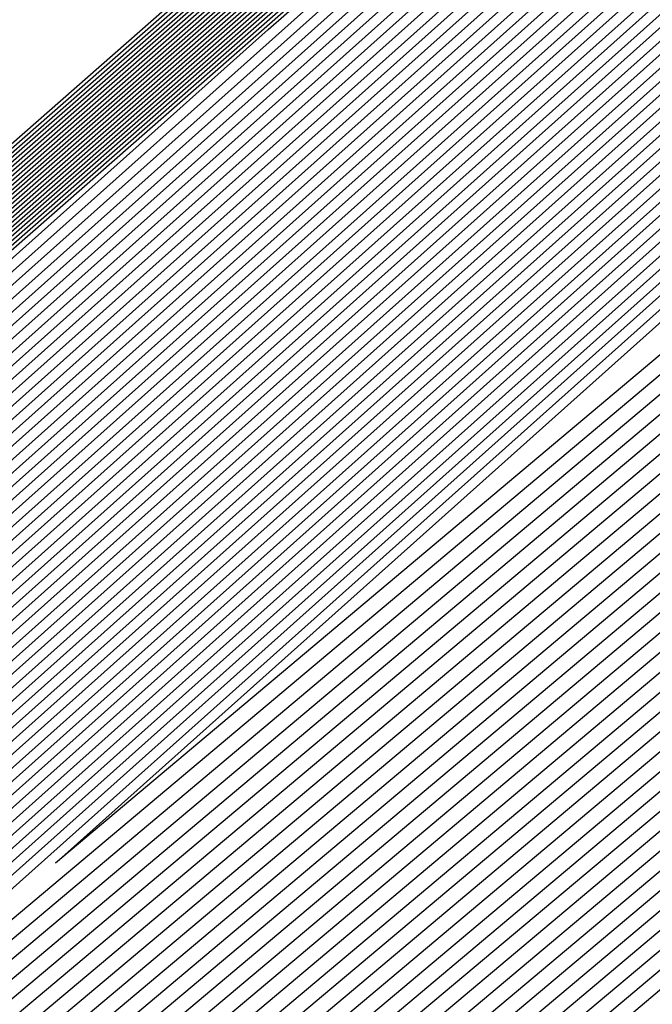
# Model space of a CAD drawing. Extents: x 3249832 to 3255657, y 13789405 to 13793316.
# Tile 724 of 1056: x 3253206.182 to 3253206.317, y 13791255.387 to 13791255.596. Entities that reach past the tile are written whole.
import ezdxf

# ---------------------------------------------------------------- set-up
doc = ezdxf.new("R2010")
doc.units = 0
doc.header["$LTSCALE"] = 100
doc.header["$MEASUREMENT"] = 0
for name, color, linetype in [('GRATIO_03231_CON', 1, 'CONTINUOUS'), ('GRATIO_0323_ICON', 1, 'CONTINUOUS'), ('TARGETS_EAST', 7, 'CONTINUOUS')]:
    doc.layers.add(name, color=color, linetype=linetype)

# ---------------------------------------------------------------- blocks, each defined once
blk = doc.blocks.new('Gratio_032316_contours')
at = {"layer": 'GRATIO_03231_CON', "color": 5, "linetype": 'Continuous', "flags": 128}
for points in [[(3253196.57706, 13791247.03615), (3253203.47105, 13791253.1938), (3253218.75951, 13791266.60126), (3253234.06971, 13791279.98413), (3253242.88772, 13791287.68662), (3253246.13462, 13791290.52731), (3253246.59031, 13791290.94338), (3253246.98083, 13791291.32532), (3253249.81702, 13791293.87697), (3253257.55589, 13791300.7555), (3253271.43068, 13791313.0323), (3253287.77957, 13791327.43574), (3253301.71695, 13791339.60837)], [(3253196.71057, 13791247.15254), (3253203.58621, 13791253.29381), (3253218.83398, 13791266.66558), (3253234.10345, 13791280.01283), (3253242.89801, 13791287.6948), (3253246.13636, 13791290.52784), (3253246.59102, 13791290.94258), (3253246.97413, 13791291.31721), (3253249.75622, 13791293.82018), (3253257.34746, 13791300.56749), (3253270.95757, 13791312.61009), (3253286.99457, 13791326.73875), (3253300.66608, 13791338.67918)], [(3253196.84408, 13791247.26894), (3253203.70137, 13791253.39382), (3253218.90845, 13791266.7299), (3253234.13718, 13791280.04153), (3253242.9083, 13791287.70297), (3253246.13809, 13791290.52836), (3253246.59174, 13791290.94178), (3253246.96742, 13791291.30911), (3253249.69542, 13791293.76339), (3253257.13903, 13791300.37948), (3253270.48445, 13791312.18788), (3253286.20957, 13791326.04177), (3253299.6152, 13791337.74998)], [(3253197.11109, 13791247.50174), (3253203.93169, 13791253.59384), (3253219.0574, 13791266.85855), (3253234.20465, 13791280.09892), (3253242.92888, 13791287.71932), (3253246.14156, 13791290.52941), (3253246.59316, 13791290.94019), (3253246.95401, 13791291.2929), (3253249.57383, 13791293.64981), (3253256.72217, 13791300.00346), (3253269.53822, 13791311.34346), (3253284.63958, 13791324.64781), (3253297.51345, 13791335.89159)], [(3253197.2446, 13791247.61813), (3253204.04685, 13791253.69384), (3253219.13187, 13791266.92287), (3253234.23839, 13791280.12762), (3253242.93918, 13791287.72749), (3253246.1433, 13791290.52994), (3253246.59388, 13791290.9394), (3253246.9473, 13791291.28479), (3253249.51303, 13791293.59302), (3253256.51374, 13791299.81545), (3253269.06511, 13791310.92125), (3253283.85458, 13791323.95083), (3253296.46257, 13791334.9624)], [(3253197.37811, 13791247.73453), (3253204.16201, 13791253.79385), (3253219.20635, 13791266.98719), (3253234.27212, 13791280.15631), (3253242.94947, 13791287.73567), (3253246.14503, 13791290.53046), (3253246.59459, 13791290.9386), (3253246.9406, 13791291.27669), (3253249.45223, 13791293.53623), (3253256.30531, 13791299.62744), (3253268.59199, 13791310.49904), (3253283.06958, 13791323.25385), (3253295.41169, 13791334.0332)], [(3253197.51162, 13791247.85093), (3253204.27717, 13791253.89386), (3253219.28082, 13791267.05151), (3253234.30586, 13791280.18501), (3253242.95976, 13791287.74384), (3253246.14676, 13791290.53099), (3253246.5953, 13791290.9378), (3253246.93389, 13791291.26859), (3253249.39143, 13791293.47944), (3253256.09688, 13791299.43942), (3253268.11888, 13791310.07683), (3253282.28459, 13791322.55687), (3253294.36082, 13791333.10401)], [(3253197.77863, 13791248.08372), (3253204.50749, 13791254.09388), (3253219.42977, 13791267.18016), (3253234.37333, 13791280.2424), (3253242.98034, 13791287.76019), (3253246.15023, 13791290.53204), (3253246.59673, 13791290.93621), (3253246.92048, 13791291.25238), (3253249.26983, 13791293.36586), (3253255.68002, 13791299.0634), (3253267.17265, 13791309.2324), (3253280.71459, 13791321.16291), (3253292.25906, 13791331.24562), (3253298.86322, 13791336.86351)], [(3253197.91214, 13791248.20012), (3253204.62265, 13791254.19388), (3253219.50424, 13791267.24448), (3253234.40706, 13791280.2711), (3253242.99064, 13791287.76837), (3253246.15197, 13791290.53257), (3253246.59744, 13791290.93542), (3253246.91378, 13791291.24427), (3253249.20903, 13791293.30907), (3253255.47159, 13791298.87539), (3253266.69953, 13791308.81019), (3253279.9296, 13791320.46593), (3253291.20819, 13791330.31643), (3253297.66843, 13791335.81202)], [(3253198.04565, 13791248.31651), (3253204.73781, 13791254.29389), (3253219.57872, 13791267.3088), (3253234.4408, 13791280.2998), (3253243.00093, 13791287.77654), (3253246.1537, 13791290.53309), (3253246.59816, 13791290.93462), (3253246.90707, 13791291.23617), (3253249.14823, 13791293.25228), (3253255.26316, 13791298.68738), (3253266.22642, 13791308.38798), (3253279.1446, 13791319.76895), (3253290.15731, 13791329.38723), (3253296.47364, 13791334.76054)], [(3253198.17916, 13791248.43291), (3253204.85297, 13791254.3939), (3253219.65319, 13791267.37312), (3253234.47453, 13791280.32849), (3253243.01122, 13791287.78471), (3253246.15544, 13791290.53362), (3253246.59887, 13791290.93382), (3253246.90036, 13791291.22806), (3253249.08743, 13791293.19549), (3253255.05473, 13791298.49937), (3253265.7533, 13791307.96577), (3253278.3596, 13791319.07197), (3253289.10643, 13791328.45804), (3253295.27885, 13791333.70905)], [(3253198.44617, 13791248.6657), (3253205.08329, 13791254.59392), (3253219.80214, 13791267.50177), (3253234.542, 13791280.38589), (3253243.0318, 13791287.80106), (3253246.15891, 13791290.53467), (3253246.6003, 13791290.93223), (3253246.88695, 13791291.21186), (3253248.96583, 13791293.08191), (3253254.63787, 13791298.12335), (3253264.80707, 13791307.12135), (3253276.7896, 13791317.678), (3253287.00468, 13791326.59965), (3253292.88927, 13791331.60608), (3253295.95133, 13791334.07094)], [(3253198.57968, 13791248.7821), (3253205.19845, 13791254.69392), (3253219.87661, 13791267.56609), (3253234.57574, 13791280.41459), (3253243.04209, 13791287.80924), (3253246.16064, 13791290.53519), (3253246.60101, 13791290.93144), (3253246.88025, 13791291.20375), (3253248.90503, 13791293.02512), (3253254.42944, 13791297.93534), (3253264.33396, 13791306.69914), (3253276.00461, 13791316.98102), (3253285.9538, 13791325.67045), (3253291.69448, 13791330.55459), (3253294.7416, 13791333.01142)], [(3253198.71319, 13791248.8985), (3253205.31361, 13791254.79393), (3253219.95108, 13791267.63041), (3253234.60947, 13791280.44328), (3253243.05239, 13791287.81741), (3253246.16237, 13791290.53572), (3253246.60172, 13791290.93064), (3253246.87354, 13791291.19565), (3253248.84423, 13791292.96834), (3253254.22101, 13791297.74733), (3253263.86084, 13791306.27693), (3253275.21961, 13791316.28404), (3253284.90293, 13791324.74126), (3253290.49969, 13791329.50311), (3253293.53187, 13791331.9519)], [(3253198.8467, 13791249.0149), (3253205.42877, 13791254.89394), (3253220.02556, 13791267.69473), (3253234.64321, 13791280.47198), (3253243.06268, 13791287.82558), (3253246.16411, 13791290.53624), (3253246.60244, 13791290.92984), (3253246.86684, 13791291.18754), (3253248.78343, 13791292.91155), (3253254.01258, 13791297.55932), (3253263.38773, 13791305.85472), (3253274.43461, 13791315.58706), (3253283.85205, 13791323.81207), (3253289.3049, 13791328.45162), (3253292.32214, 13791330.89237), (3253295.39879, 13791333.38715)], [(3253199.11371, 13791249.24769), (3253205.65909, 13791255.09396), (3253220.17451, 13791267.82338), (3253234.71068, 13791280.52937), (3253243.08326, 13791287.84193), (3253246.16758, 13791290.53729), (3253246.60386, 13791290.92825), (3253246.85342, 13791291.17133), (3253248.66183, 13791292.79797), (3253253.59572, 13791297.1833), (3253262.4415, 13791305.01029), (3253272.86462, 13791314.1931), (3253281.7503, 13791321.95368), (3253286.91532, 13791326.34865), (3253289.90268, 13791328.77333), (3253293.18693, 13791331.45768)], [(3253199.24722, 13791249.36409), (3253205.77425, 13791255.19397), (3253220.24898, 13791267.8877), (3253234.74441, 13791280.55807), (3253243.09355, 13791287.85011), (3253246.16931, 13791290.53782), (3253246.60458, 13791290.92746), (3253246.84672, 13791291.16323), (3253248.60103, 13791292.74118), (3253253.38729, 13791296.99529), (3253261.96839, 13791304.58808), (3253272.07962, 13791313.49612), (3253280.69942, 13791321.02448), (3253285.72053, 13791325.29717), (3253288.69295, 13791327.71381), (3253292.081, 13791330.49295), (3253297.61917, 13791335.1971)], [(3253199.38073, 13791249.48048), (3253205.88941, 13791255.29397), (3253220.32345, 13791267.95202), (3253234.77815, 13791280.58677), (3253243.10385, 13791287.85828), (3253246.17105, 13791290.53834), (3253246.60529, 13791290.92666), (3253246.84001, 13791291.15513), (3253248.54023, 13791292.68439), (3253253.17886, 13791296.80728), (3253261.49527, 13791304.16587), (3253271.29462, 13791312.79914), (3253279.64854, 13791320.09529), (3253284.52574, 13791324.24568), (3253287.48322, 13791326.65429), (3253290.97507, 13791329.52822), (3253296.71525, 13791334.41022)], [(3253199.51424, 13791249.59688), (3253206.00457, 13791255.39398), (3253220.39793, 13791268.01634), (3253234.81188, 13791280.61546), (3253243.11414, 13791287.86646), (3253246.17278, 13791290.53887), (3253246.606, 13791290.92586), (3253246.83331, 13791291.14702), (3253248.47943, 13791292.6276), (3253252.97044, 13791296.61927), (3253261.02215, 13791303.74366), (3253270.50962, 13791312.10216), (3253278.59767, 13791319.16609), (3253283.33095, 13791323.1942), (3253286.27349, 13791325.59476), (3253289.86914, 13791328.56348), (3253295.81132, 13791333.62334)], [(3253199.78125, 13791249.82967), (3253206.23489, 13791255.594), (3253220.54687, 13791268.14499), (3253234.87935, 13791280.67286), (3253243.13472, 13791287.8828), (3253246.17625, 13791290.53992), (3253246.60743, 13791290.92427), (3253246.8199, 13791291.13081), (3253248.35784, 13791292.51402), (3253252.55358, 13791296.24325), (3253260.07593, 13791302.89924), (3253268.93963, 13791310.70819), (3253276.49591, 13791317.3077), (3253280.94137, 13791321.09123), (3253283.85403, 13791323.47572), (3253287.65728, 13791326.63402), (3253294.00347, 13791332.04958)], [(3253199.91476, 13791249.94607), (3253206.35005, 13791255.69401), (3253220.62135, 13791268.20931), (3253234.91309, 13791280.70156), (3253243.14501, 13791287.89098), (3253246.17798, 13791290.54045), (3253246.60814, 13791290.92348), (3253246.81319, 13791291.12271), (3253248.29704, 13791292.45723), (3253252.34515, 13791296.05524), (3253259.60281, 13791302.47703), (3253268.15463, 13791310.01121), (3253275.44504, 13791316.37851), (3253279.74658, 13791320.03974), (3253282.6443, 13791322.4162), (3253286.55135, 13791325.66929), (3253293.09954, 13791331.2627), (3253300.79521, 13791337.86923)], [(3253200.04827, 13791250.06247), (3253206.46521, 13791255.79401), (3253220.69582, 13791268.27363), (3253234.94682, 13791280.73025), (3253243.15531, 13791287.89915), (3253246.17972, 13791290.54097), (3253246.60886, 13791290.92268), (3253246.80649, 13791291.1146), (3253248.23624, 13791292.40044), (3253252.13672, 13791295.86723), (3253259.1297, 13791302.05482), (3253267.36963, 13791309.31423), (3253274.39416, 13791315.44932), (3253278.55179, 13791318.98826), (3253281.43456, 13791321.35667), (3253285.44542, 13791324.70455), (3253292.19561, 13791330.47582), (3253300.12972, 13791337.29016)], [(3253200.18178, 13791250.17887), (3253206.58037, 13791255.89402), (3253220.77029, 13791268.33795), (3253234.98056, 13791280.75895), (3253243.1656, 13791287.90733), (3253246.18145, 13791290.5415), (3253246.60957, 13791290.92188), (3253246.79978, 13791291.1065), (3253248.17544, 13791292.34365), (3253251.92829, 13791295.67922), (3253258.65658, 13791301.63261), (3253266.58464, 13791308.61725), (3253273.34328, 13791314.52012), (3253277.357, 13791317.93677), (3253280.22483, 13791320.29715), (3253284.33949, 13791323.73982), (3253291.29169, 13791329.68894), (3253299.46423, 13791336.71108)], [(3253200.44879, 13791250.41166), (3253206.81069, 13791256.09404), (3253220.91924, 13791268.4666), (3253235.04803, 13791280.81634), (3253243.18618, 13791287.92368), (3253246.18492, 13791290.54255), (3253246.611, 13791290.92029), (3253246.78637, 13791291.09029), (3253248.05384, 13791292.23007), (3253251.51143, 13791295.3032), (3253257.71035, 13791300.78818), (3253265.01464, 13791307.22329), (3253271.24153, 13791312.66173), (3253274.96742, 13791315.8338), (3253277.80537, 13791318.17811), (3253282.12763, 13791321.81036), (3253289.48383, 13791328.11518), (3253298.13324, 13791335.55292)], [(3253200.5823, 13791250.52806), (3253206.92586, 13791256.19405), (3253220.99372, 13791268.53092), (3253235.08176, 13791280.84504), (3253243.19647, 13791287.93185), (3253246.18666, 13791290.54307), (3253246.61171, 13791290.9195), (3253246.77966, 13791291.08219), (3253247.99304, 13791292.17328), (3253251.303, 13791295.11519), (3253257.23724, 13791300.36597), (3253264.22964, 13791306.52631), (3253270.19065, 13791311.73254), (3253273.77263, 13791314.78231), (3253276.59564, 13791317.11859), (3253281.0217, 13791320.84562), (3253288.57991, 13791327.3283), (3253297.46775, 13791334.97385)], [(3253200.71581, 13791250.64445), (3253207.04102, 13791256.29406), (3253221.06819, 13791268.59524), (3253235.1155, 13791280.87374), (3253243.20676, 13791287.94002), (3253246.18839, 13791290.5436), (3253246.61242, 13791290.9187), (3253246.77296, 13791291.07408), (3253247.93224, 13791292.11649), (3253251.09457, 13791294.92718), (3253256.76412, 13791299.94376), (3253263.44465, 13791305.82933), (3253269.13978, 13791310.80334), (3253272.57784, 13791313.73083), (3253275.38591, 13791316.05906), (3253279.91577, 13791319.88089), (3253287.67598, 13791326.54142), (3253296.80226, 13791334.39477)], [(3253200.84932, 13791250.76085), (3253207.15618, 13791256.39406), (3253221.14266, 13791268.65956), (3253235.14923, 13791280.90243), (3253243.21706, 13791287.9482), (3253246.19012, 13791290.54412), (3253246.61314, 13791290.9179), (3253246.76625, 13791291.06598), (3253247.87144, 13791292.0597), (3253250.88614, 13791294.73917), (3253256.29101, 13791299.52155), (3253262.65965, 13791305.13235), (3253268.0889, 13791309.87415), (3253271.38305, 13791312.67934), (3253274.17618, 13791314.99954), (3253278.80984, 13791318.91616), (3253286.77206, 13791325.75454), (3253296.13677, 13791333.81569)], [(3253201.11633, 13791250.99365), (3253207.3865, 13791256.59408), (3253221.29161, 13791268.78821), (3253235.2167, 13791280.95983), (3253243.23764, 13791287.96455), (3253246.19359, 13791290.54517), (3253246.61456, 13791290.91631), (3253246.75284, 13791291.04977), (3253247.74984, 13791291.94612), (3253250.46928, 13791294.36315), (3253255.34478, 13791298.67713), (3253261.08965, 13791303.73839), (3253265.98715, 13791308.01576), (3253268.99347, 13791310.57637), (3253271.75672, 13791312.8805), (3253276.59798, 13791316.9867), (3253284.9642, 13791324.18078), (3253294.80578, 13791332.65754)], [(3253201.24984, 13791251.11004), (3253207.50166, 13791256.69409), (3253221.36608, 13791268.85253), (3253235.25044, 13791280.98852), (3253243.24793, 13791287.97272), (3253246.19533, 13791290.5457), (3253246.61528, 13791290.91552), (3253246.74613, 13791291.04167), (3253247.68904, 13791291.88933), (3253250.26085, 13791294.17514), (3253254.87166, 13791298.25492), (3253260.30466, 13791303.04141), (3253264.93627, 13791307.08657), (3253267.79868, 13791309.52489), (3253270.54699, 13791311.82097), (3253275.49205, 13791316.02196), (3253284.06028, 13791323.3939), (3253294.14029, 13791332.07846)], [(3253201.38335, 13791251.22644), (3253207.61682, 13791256.7941), (3253221.44056, 13791268.91685), (3253235.28417, 13791281.01722), (3253243.25822, 13791287.9809), (3253246.19706, 13791290.54622), (3253246.61599, 13791290.91472), (3253246.73943, 13791291.03356), (3253247.62824, 13791291.83254), (3253250.05242, 13791293.98713), (3253254.39855, 13791297.83271), (3253259.51966, 13791302.34443), (3253263.88539, 13791306.15737), (3253266.60389, 13791308.4734), (3253269.33726, 13791310.76145), (3253274.38613, 13791315.05723), (3253283.15635, 13791322.60702), (3253293.4748, 13791331.49938)], [(3253201.51686, 13791251.34284), (3253207.73198, 13791256.8941), (3253221.51503, 13791268.98117), (3253235.31791, 13791281.04592), (3253243.26852, 13791287.98907), (3253246.1988, 13791290.54675), (3253246.6167, 13791290.91393), (3253246.73272, 13791291.02546), (3253247.56744, 13791291.77576), (3253249.84399, 13791293.79912), (3253253.92543, 13791297.41049), (3253258.73466, 13791301.64744), (3253262.83452, 13791305.22818), (3253265.4091, 13791307.42192), (3253268.12753, 13791309.70193), (3253273.2802, 13791314.0925), (3253282.25242, 13791321.82014), (3253292.80931, 13791330.9203), (3253301.81088, 13791338.63068)], [(3253201.78387, 13791251.57563), (3253207.9623, 13791257.09412), (3253221.66398, 13791269.10982), (3253235.38538, 13791281.10331), (3253243.2891, 13791288.00542), (3253246.20227, 13791290.5478), (3253246.61813, 13791290.91233), (3253246.71931, 13791291.00925), (3253247.44584, 13791291.66218), (3253249.42713, 13791293.4231), (3253252.9792, 13791296.56607), (3253257.16467, 13791300.25348), (3253260.73276, 13791303.36979), (3253263.01952, 13791305.31895), (3253265.70807, 13791307.58288), (3253271.06834, 13791312.16303), (3253280.44457, 13791320.24638), (3253291.47832, 13791329.76215), (3253300.88547, 13791337.82513)], [(3253201.91738, 13791251.69203), (3253208.07746, 13791257.19413), (3253221.73845, 13791269.17414), (3253235.41911, 13791281.13201), (3253243.29939, 13791288.01359), (3253246.204, 13791290.54832), (3253246.61884, 13791290.91154), (3253246.71261, 13791291.00114), (3253247.38504, 13791291.60539), (3253249.2187, 13791293.23509), (3253252.50609, 13791296.14386), (3253256.37967, 13791299.5565), (3253259.68189, 13791302.44059), (3253261.82473, 13791304.26746), (3253264.49834, 13791306.52336), (3253269.96241, 13791311.1983), (3253279.54064, 13791319.4595), (3253290.81283, 13791329.18307), (3253300.42277, 13791337.42236)], [(3253298.09121, 13791334.83452), (3253285.30424, 13791323.57548), (3253270.21493, 13791310.37629), (3253257.35856, 13791299.19), (3253250.14077, 13791292.97675), (3253247.44864, 13791290.72505), (3253247.03961, 13791290.4305), (3253246.62406, 13791290.06771), (3253243.72406, 13791287.52727), (3253235.81466, 13791280.67874), (3253222.0426, 13791268.82547), (3253208.24167, 13791257.00585), (3253201.91738, 13791251.69203)], [(3253202.05089, 13791251.80842), (3253208.19262, 13791257.29414), (3253221.81293, 13791269.23846), (3253235.45285, 13791281.16071), (3253243.30968, 13791288.02177), (3253246.20573, 13791290.54885), (3253246.61956, 13791290.91074), (3253246.7059, 13791290.99304), (3253247.32424, 13791291.5486), (3253249.01027, 13791293.04708), (3253252.03297, 13791295.72165), (3253255.59467, 13791298.85952), (3253258.63101, 13791301.5114), (3253260.62994, 13791303.21597), (3253263.28861, 13791305.46384), (3253268.85648, 13791310.23357), (3253278.63672, 13791318.67262), (3253290.14734, 13791328.60399), (3253299.96006, 13791337.01958)], [(3253297.83869, 13791334.61668), (3253285.11475, 13791323.41314), (3253270.09981, 13791310.27902), (3253257.30679, 13791299.14788), (3253250.12455, 13791292.96527), (3253247.44567, 13791290.72468), (3253247.03867, 13791290.43158), (3253246.62439, 13791290.06982), (3253243.73305, 13791287.53693), (3253235.8472, 13791280.70879), (3253222.11616, 13791268.89083), (3253208.35634, 13791257.10642), (3253202.05089, 13791251.80842)], [(3253222.18973, 13791268.9562), (3253208.47101, 13791257.20698), (3253202.18439, 13791251.92482), (3253202.18439, 13791251.92482), (3253208.30778, 13791257.39414), (3253221.8874, 13791269.30278)], [(3253222.33685, 13791269.08692), (3253208.70035, 13791257.40813), (3253202.45141, 13791252.15761), (3253202.45141, 13791252.15761), (3253208.5381, 13791257.59416), (3253222.03635, 13791269.43142)], [(3253222.41042, 13791269.15229), (3253208.81502, 13791257.50869), (3253202.58492, 13791252.27401), (3253202.58492, 13791252.27401), (3253208.65326, 13791257.69417), (3253222.11082, 13791269.49575)], [(3253222.48398, 13791269.21765), (3253208.92969, 13791257.60926), (3253202.71843, 13791252.39041), (3253202.71843, 13791252.39041), (3253208.76842, 13791257.79418), (3253222.18529, 13791269.56007)], [(3253222.55754, 13791269.28301), (3253209.04436, 13791257.70983), (3253202.85194, 13791252.50681), (3253202.85193, 13791252.50681), (3253208.88358, 13791257.89419), (3253222.25977, 13791269.62439)], [(3253222.70467, 13791269.41374), (3253209.2737, 13791257.91097), (3253203.11895, 13791252.7396), (3253203.11895, 13791252.7396), (3253209.1139, 13791258.0942), (3253222.40871, 13791269.75304)], [(3253222.77823, 13791269.4791), (3253209.38837, 13791258.01154), (3253203.25246, 13791252.856), (3253203.25246, 13791252.856), (3253209.22906, 13791258.19421), (3253222.48319, 13791269.81736)], [(3253222.8518, 13791269.54447), (3253209.50304, 13791258.11211), (3253203.38597, 13791252.97239), (3253203.38597, 13791252.97239), (3253209.34422, 13791258.29422), (3253222.55766, 13791269.88168)], [(3253222.92536, 13791269.60983), (3253209.61771, 13791258.21268), (3253203.51947, 13791253.08879), (3253203.51947, 13791253.08879), (3253209.45938, 13791258.39423), (3253222.63214, 13791269.946)], [(3253294.55593, 13791331.78482), (3253282.65133, 13791321.30274), (3253268.6032, 13791309.01445), (3253256.6338, 13791298.60027), (3253249.91373, 13791292.81609), (3253247.40711, 13791290.71997), (3253247.02638, 13791290.44557), (3253246.62867, 13791290.09727), (3253243.8498, 13791287.66252), (3253236.27025, 13791281.09954), (3253223.07249, 13791269.74056), (3253209.84706, 13791258.41382), (3253203.78649, 13791253.32159), (3253203.78649, 13791253.32159), (3253209.68971, 13791258.59423), (3253222.78114, 13791270.07458), (3253235.89161, 13791281.53353), (3253243.79641, 13791288.43297), (3253249.04881, 13791292.99861), (3253256.14655, 13791299.14707), (3253268.13516, 13791309.52901), (3253282.25127, 13791321.73092), (3253294.2793, 13791332.07331)], [(3253294.30341, 13791331.56698), (3253282.46184, 13791321.1404), (3253268.48808, 13791308.91717), (3253256.58203, 13791298.55815), (3253249.89752, 13791292.80461), (3253247.40414, 13791290.71961), (3253247.02543, 13791290.44664), (3253246.629, 13791290.09938), (3253243.85878, 13791287.67218), (3253236.30279, 13791281.1296), (3253223.14605, 13791269.80592), (3253209.96173, 13791258.51439), (3253203.92, 13791253.43798), (3253203.92, 13791253.43798), (3253209.80487, 13791258.69424), (3253222.85565, 13791270.13885), (3253235.92547, 13791281.56208), (3253243.80512, 13791288.43921), (3253249.03601, 13791292.98573), (3253256.09723, 13791299.1022), (3253268.02248, 13791309.42905), (3253282.06389, 13791321.56632), (3253294.02824, 13791331.85395)], [(3253294.05089, 13791331.34915), (3253282.27235, 13791320.97806), (3253268.37296, 13791308.8199), (3253256.53026, 13791298.51602), (3253249.8813, 13791292.79314), (3253247.40117, 13791290.71925), (3253247.02448, 13791290.44772), (3253246.62933, 13791290.10149), (3253243.86776, 13791287.68184), (3253236.33533, 13791281.15966), (3253223.21961, 13791269.87129), (3253210.0764, 13791258.61496), (3253204.05351, 13791253.55438), (3253204.05351, 13791253.55438), (3253209.92004, 13791258.79424), (3253222.93017, 13791270.20313), (3253235.95934, 13791281.59062), (3253243.81382, 13791288.44544), (3253249.02321, 13791292.97286), (3253256.04791, 13791299.05733), (3253267.90979, 13791309.32909), (3253281.87651, 13791321.40172), (3253293.77719, 13791331.63458)], [(3253293.79837, 13791331.13131), (3253282.08285, 13791320.81572), (3253268.25784, 13791308.72262), (3253256.47849, 13791298.4739), (3253249.86508, 13791292.78166), (3253247.39821, 13791290.71889), (3253247.02354, 13791290.4488), (3253246.62966, 13791290.1036), (3253243.87675, 13791287.6915), (3253236.36787, 13791281.18972), (3253223.29318, 13791269.93665), (3253210.19107, 13791258.71553), (3253204.18702, 13791253.67078), (3253204.18701, 13791253.67078), (3253210.0352, 13791258.89424), (3253223.00468, 13791270.26741), (3253235.9932, 13791281.61917), (3253243.82253, 13791288.45167), (3253249.01041, 13791292.95999), (3253255.9986, 13791299.01245), (3253267.79711, 13791309.22914), (3253281.68913, 13791321.23712), (3253293.52613, 13791331.41522)], [(3253281.70387, 13791320.49104), (3253268.02759, 13791308.52807), (3253256.37495, 13791298.38965), (3253249.83265, 13791292.75871), (3253247.39227, 13791290.71816), (3253247.02165, 13791290.45095), (3253246.63032, 13791290.10782), (3253243.89471, 13791287.71083), (3253236.43295, 13791281.24983), (3253223.4403, 13791270.06738), (3253210.42041, 13791258.91666), (3253204.45403, 13791253.90357), (3253204.45403, 13791253.90357), (3253210.2655, 13791259.09429), (3253223.15342, 13791270.39627), (3253236.05998, 13791281.67732), (3253243.49467, 13791288.16911), (3253246.23629, 13791290.55891), (3253246.63094, 13791290.89792), (3253246.97688, 13791291.19282), (3253249.38096, 13791293.27243), (3253255.90221, 13791298.92109), (3253267.57241, 13791309.02875), (3253281.31446, 13791320.90786)], [(3253281.51437, 13791320.3287), (3253267.91246, 13791308.4308), (3253256.32319, 13791298.34753), (3253249.81643, 13791292.74723), (3253247.38931, 13791290.7178), (3253247.0207, 13791290.45203), (3253246.63065, 13791290.10993), (3253243.90369, 13791287.72049), (3253236.4655, 13791281.27989), (3253223.51387, 13791270.13274), (3253210.53508, 13791259.01723), (3253204.58754, 13791254.01997), (3253204.58754, 13791254.01997), (3253210.38066, 13791259.1943), (3253223.22789, 13791270.4606), (3253236.0937, 13791281.70603), (3253243.50493, 13791288.17732), (3253246.23793, 13791290.55953), (3253246.63143, 13791290.89735), (3253246.97568, 13791291.19044), (3253249.36691, 13791293.25849), (3253255.85289, 13791298.87622), (3253267.45972, 13791308.92879), (3253281.12708, 13791320.74326)], [(3253281.32488, 13791320.16636), (3253267.79734, 13791308.33352), (3253256.27142, 13791298.30541), (3253249.80022, 13791292.73576), (3253247.38634, 13791290.71744), (3253247.01976, 13791290.4531), (3253246.63098, 13791290.11204), (3253243.91267, 13791287.73015), (3253236.49804, 13791281.30995), (3253223.58743, 13791270.1981), (3253210.64975, 13791259.1178), (3253204.72105, 13791254.13636), (3253204.72105, 13791254.13637), (3253210.49582, 13791259.2943), (3253223.30236, 13791270.52492), (3253236.12742, 13791281.73474), (3253243.51518, 13791288.18552), (3253246.23956, 13791290.56015), (3253246.63193, 13791290.89678), (3253246.97448, 13791291.18805), (3253249.35287, 13791293.24455), (3253255.80356, 13791298.83135), (3253267.34704, 13791308.82884), (3253280.9397, 13791320.57865)], [(3253281.13539, 13791320.00402), (3253267.68222, 13791308.23625), (3253256.21965, 13791298.26328), (3253249.784, 13791292.72428), (3253247.38337, 13791290.71708), (3253247.01881, 13791290.45418), (3253246.63131, 13791290.11416), (3253243.92165, 13791287.73981), (3253236.53058, 13791281.34001), (3253223.66099, 13791270.26347), (3253210.76442, 13791259.21837), (3253204.85455, 13791254.25276), (3253204.85455, 13791254.25276), (3253210.61098, 13791259.39431), (3253223.37683, 13791270.58925), (3253236.16114, 13791281.76345), (3253243.52543, 13791288.19373), (3253246.2412, 13791290.56077), (3253246.63242, 13791290.89621), (3253246.97329, 13791291.18567), (3253249.33882, 13791293.23061), (3253255.75424, 13791298.78648), (3253267.23435, 13791308.72888), (3253280.75231, 13791320.41405)], [(3253267.45197, 13791308.0417), (3253256.11611, 13791298.17904), (3253249.75157, 13791292.70133), (3253247.37744, 13791290.71635), (3253247.01692, 13791290.45633), (3253246.63197, 13791290.11838), (3253243.93961, 13791287.75913), (3253236.59567, 13791281.40012), (3253223.80812, 13791270.3942), (3253210.99376, 13791259.41951), (3253205.12157, 13791254.48556), (3253205.12157, 13791254.48556), (3253210.84129, 13791259.59433), (3253223.52577, 13791270.7179), (3253236.22858, 13791281.82086), (3253243.54593, 13791288.21014), (3253246.24446, 13791290.562), (3253246.6334, 13791290.89508), (3253246.97089, 13791291.1809), (3253249.31072, 13791293.20273), (3253255.65559, 13791298.69674), (3253267.00898, 13791308.52897)], [(3253267.33685, 13791307.94442), (3253256.06434, 13791298.13691), (3253249.73535, 13791292.68985), (3253247.37447, 13791290.71599), (3253247.01598, 13791290.45741), (3253246.6323, 13791290.12049), (3253243.9486, 13791287.76879), (3253236.62821, 13791281.43018), (3253223.88168, 13791270.45956), (3253211.10843, 13791259.52008), (3253205.25508, 13791254.60195), (3253205.25508, 13791254.60195), (3253210.95645, 13791259.69434), (3253223.60023, 13791270.78223), (3253236.2623, 13791281.84957), (3253243.55619, 13791288.21834), (3253246.2461, 13791290.56262), (3253246.63389, 13791290.89451), (3253246.96969, 13791291.17852), (3253249.29667, 13791293.18879), (3253255.60626, 13791298.65187), (3253266.8963, 13791308.42902)], [(3253267.22172, 13791307.84715), (3253256.01257, 13791298.09479), (3253249.71913, 13791292.67838), (3253247.37151, 13791290.71563), (3253247.01503, 13791290.45848), (3253246.63263, 13791290.1226), (3253243.95758, 13791287.77846), (3253236.66075, 13791281.46024), (3253223.95525, 13791270.52492), (3253211.2231, 13791259.62065), (3253205.38858, 13791254.71835), (3253205.38859, 13791254.71835), (3253211.07161, 13791259.79435), (3253223.6747, 13791270.84655), (3253236.29602, 13791281.87828), (3253243.56644, 13791288.22655), (3253246.24773, 13791290.56324), (3253246.63439, 13791290.89394), (3253246.9685, 13791291.17613), (3253249.28262, 13791293.17485), (3253255.55694, 13791298.607), (3253266.78361, 13791308.32906)], [(3253267.1066, 13791307.74987), (3253255.96081, 13791298.05266), (3253249.70292, 13791292.6669), (3253247.36854, 13791290.71526), (3253247.01409, 13791290.45956), (3253246.63296, 13791290.12471), (3253243.96656, 13791287.78812), (3253236.69329, 13791281.49029), (3253224.02881, 13791270.59029), (3253211.33777, 13791259.72122), (3253205.52209, 13791254.83475), (3253205.52209, 13791254.83475), (3253211.18677, 13791259.89435), (3253223.74917, 13791270.91088), (3253236.32974, 13791281.90699), (3253243.57669, 13791288.23475), (3253246.24937, 13791290.56386), (3253246.63488, 13791290.89337), (3253246.9673, 13791291.17375), (3253249.26858, 13791293.16091), (3253255.50762, 13791298.56213), (3253266.67093, 13791308.22911)], [(3253266.87636, 13791307.55532), (3253255.85727, 13791297.96842), (3253249.67048, 13791292.64395), (3253247.36261, 13791290.71454), (3253247.01219, 13791290.46171), (3253246.63362, 13791290.12893), (3253243.98452, 13791287.80744), (3253236.75838, 13791281.55041), (3253224.17594, 13791270.72101), (3253211.56711, 13791259.92236), (3253205.78911, 13791255.06754), (3253205.78911, 13791255.06754), (3253211.41709, 13791260.09437), (3253223.89811, 13791271.03953), (3253236.39717, 13791281.9644), (3253243.59719, 13791288.25117), (3253246.25263, 13791290.56509), (3253246.63586, 13791290.89224), (3253246.96491, 13791291.16898), (3253249.24048, 13791293.13303), (3253255.40897, 13791298.4724), (3253266.44556, 13791308.0292)], [(3253266.76123, 13791307.45805), (3253255.8055, 13791297.92629), (3253249.65427, 13791292.63247), (3253247.35964, 13791290.71418), (3253247.01125, 13791290.46279), (3253246.63395, 13791290.13104), (3253243.9935, 13791287.8171), (3253236.79092, 13791281.58047), (3253224.2495, 13791270.78638), (3253211.68179, 13791260.02293), (3253205.92262, 13791255.18394), (3253205.92262, 13791255.18394), (3253211.53225, 13791260.19438), (3253223.97258, 13791271.10386), (3253236.43089, 13791281.99311), (3253243.60744, 13791288.25937), (3253246.25427, 13791290.56571), (3253246.63635, 13791290.89167), (3253246.96371, 13791291.1666), (3253249.22643, 13791293.11909), (3253255.35964, 13791298.42753), (3253266.33287, 13791307.92924)], [(3253266.64611, 13791307.36077), (3253255.75373, 13791297.88417), (3253249.63805, 13791292.621), (3253247.35667, 13791290.71382), (3253247.0103, 13791290.46387), (3253246.63428, 13791290.13316), (3253244.00248, 13791287.82676), (3253236.82346, 13791281.61053), (3253224.32306, 13791270.85174), (3253211.79646, 13791260.1235), (3253206.05613, 13791255.30034), (3253206.05613, 13791255.30033), (3253211.64741, 13791260.29439), (3253224.04705, 13791271.16818), (3253236.46461, 13791282.02182), (3253243.6177, 13791288.26758), (3253246.2559, 13791290.56633), (3253246.63684, 13791290.8911), (3253246.96251, 13791291.16422), (3253249.21238, 13791293.10515), (3253255.31032, 13791298.38266), (3253266.22019, 13791307.82929)], [(3253266.53099, 13791307.2635), (3253255.70196, 13791297.84205), (3253249.62183, 13791292.60952), (3253247.35371, 13791290.71345), (3253247.00936, 13791290.46494), (3253246.63461, 13791290.13527), (3253244.01147, 13791287.83642), (3253236.856, 13791281.64058), (3253224.39663, 13791270.9171), (3253211.91113, 13791260.22407), (3253206.18963, 13791255.41673), (3253206.18963, 13791255.41673), (3253211.76257, 13791260.3944), (3253224.12152, 13791271.23251), (3253236.49833, 13791282.05053), (3253243.62795, 13791288.27578), (3253246.25754, 13791290.56695), (3253246.63734, 13791290.89054), (3253246.96131, 13791291.16183), (3253249.19833, 13791293.09121), (3253255.26099, 13791298.33779), (3253266.1075, 13791307.72933)]]:
    blk.add_lwpolyline(points, dxfattribs=at)
at = {"layer": 'GRATIO_0323_ICON', "color": 7, "linetype": 'Continuous', "flags": 128}
for points in [[(3253196.97758, 13791247.38534), (3253203.81653, 13791253.49383), (3253218.98293, 13791266.79423), (3253234.17092, 13791280.07022), (3253242.91859, 13791287.71115), (3253246.13983, 13791290.52889), (3253246.59245, 13791290.94099), (3253246.96072, 13791291.301), (3253249.63462, 13791293.7066), (3253256.9306, 13791300.19147), (3253270.01134, 13791311.76567), (3253285.42458, 13791325.34479), (3253298.56432, 13791336.82079)], [(3253197.64512, 13791247.96732), (3253204.39233, 13791253.99387), (3253219.3553, 13791267.11584), (3253234.33959, 13791280.21371), (3253242.97005, 13791287.75202), (3253246.1485, 13791290.53152), (3253246.59602, 13791290.93701), (3253246.92719, 13791291.26048), (3253249.33063, 13791293.42265), (3253255.88845, 13791299.25141), (3253267.64576, 13791309.65462), (3253281.49959, 13791321.85989), (3253293.30994, 13791332.17482)], [(3253198.31266, 13791248.54931), (3253204.96813, 13791254.49391), (3253219.72766, 13791267.43745), (3253234.50827, 13791280.35719), (3253243.02151, 13791287.79289), (3253246.15717, 13791290.53414), (3253246.59958, 13791290.93303), (3253246.89366, 13791291.21996), (3253249.02663, 13791293.1387), (3253254.8463, 13791298.31136), (3253265.28019, 13791307.54356), (3253277.5746, 13791318.37498), (3253288.05556, 13791327.52884), (3253294.08406, 13791332.65756)], [(3253198.9802, 13791249.13129), (3253205.54393, 13791254.99395), (3253220.10003, 13791267.75905), (3253234.67694, 13791280.50068), (3253243.07297, 13791287.83376), (3253246.16584, 13791290.53677), (3253246.60315, 13791290.92905), (3253246.86013, 13791291.17944), (3253248.72263, 13791292.85476), (3253253.80415, 13791297.37131), (3253262.91461, 13791305.43251), (3253273.64961, 13791314.89008), (3253282.80117, 13791322.88287), (3253288.11011, 13791327.40014), (3253291.11241, 13791329.83285), (3253294.29286, 13791332.42241)], [(3253199.64774, 13791249.71328), (3253206.11974, 13791255.49399), (3253220.4724, 13791268.08067), (3253234.84562, 13791280.64416), (3253243.12443, 13791287.87463), (3253246.17452, 13791290.53939), (3253246.60672, 13791290.92507), (3253246.8266, 13791291.13892), (3253248.41864, 13791292.57081), (3253252.76201, 13791296.43126), (3253260.54904, 13791303.32145), (3253269.72463, 13791311.40518), (3253277.54679, 13791318.2369), (3253282.13616, 13791322.14271), (3253285.06376, 13791324.53524), (3253288.76321, 13791327.59875), (3253294.90739, 13791332.83646)], [(3253200.31528, 13791250.29526), (3253206.69554, 13791255.99403), (3253220.84477, 13791268.40227), (3253235.01429, 13791280.78765), (3253243.17589, 13791287.9155), (3253246.18319, 13791290.54202), (3253246.61028, 13791290.92109), (3253246.79307, 13791291.0984), (3253248.11464, 13791292.28686), (3253251.71986, 13791295.49121), (3253258.18347, 13791301.21039), (3253265.79964, 13791307.92027), (3253272.29241, 13791313.59093), (3253276.16221, 13791316.88528), (3253279.0151, 13791319.23763), (3253283.23356, 13791322.77509), (3253290.38776, 13791328.90206), (3253298.79874, 13791336.132)], [(3253200.98282, 13791250.87725), (3253207.27134, 13791256.49407), (3253221.21714, 13791268.72389), (3253235.18297, 13791280.93113), (3253243.22735, 13791287.95637), (3253246.19186, 13791290.54465), (3253246.61385, 13791290.91711), (3253246.75955, 13791291.05787), (3253247.81064, 13791292.00291), (3253250.67771, 13791294.55116), (3253255.81789, 13791299.09934), (3253261.87465, 13791304.43537), (3253267.03802, 13791308.94496), (3253270.18826, 13791311.62786), (3253272.96645, 13791313.94002), (3253277.70391, 13791317.95143), (3253285.86813, 13791324.96766), (3253295.47128, 13791333.23661)], [(3253201.65036, 13791251.45923), (3253207.84714, 13791256.99411), (3253221.5895, 13791269.04549), (3253235.35164, 13791281.07462), (3253243.27881, 13791287.99724), (3253246.20053, 13791290.54727), (3253246.61742, 13791290.91313), (3253246.72602, 13791291.01735), (3253247.50664, 13791291.71897), (3253249.63556, 13791293.61111), (3253253.45232, 13791296.98828), (3253257.94966, 13791300.95046), (3253261.78364, 13791304.29898), (3253264.21431, 13791306.37043), (3253266.9178, 13791308.64241), (3253272.17427, 13791313.12777), (3253281.3485, 13791321.03326), (3253292.14381, 13791330.34122), (3253301.34818, 13791338.22791)], [(3253222.26329, 13791269.02156), (3253208.58568, 13791257.30755), (3253202.3179, 13791252.04122), (3253202.3179, 13791252.04122), (3253208.42294, 13791257.49415), (3253221.96187, 13791269.36711)], [(3253222.63111, 13791269.34838), (3253209.15903, 13791257.8104), (3253202.98544, 13791252.6232), (3253202.98544, 13791252.6232), (3253208.99874, 13791257.99419), (3253222.33424, 13791269.68871)], [(3253294.80845, 13791332.00265), (3253282.84083, 13791321.46507), (3253268.71833, 13791309.11172), (3253256.68557, 13791298.6424), (3253249.92995, 13791292.82756), (3253247.41007, 13791290.72034), (3253247.02732, 13791290.44449), (3253246.62834, 13791290.09516), (3253243.84082, 13791287.65286), (3253236.2377, 13791281.06949), (3253222.99892, 13791269.67519), (3253209.73238, 13791258.31325), (3253203.65298, 13791253.20519), (3253203.65298, 13791253.20519), (3253209.57454, 13791258.49423), (3253222.70663, 13791270.0103), (3253235.85774, 13791281.50498), (3253243.7877, 13791288.42674), (3253249.0616, 13791293.01148), (3253256.19586, 13791299.19195), (3253268.24784, 13791309.62896), (3253282.43865, 13791321.89552), (3253294.53035, 13791332.29267)], [(3253281.89336, 13791320.65338), (3253268.14271, 13791308.62535), (3253256.42672, 13791298.43178), (3253249.84887, 13791292.77018), (3253247.39524, 13791290.71852), (3253247.02259, 13791290.44987), (3253246.62999, 13791290.10571), (3253243.88573, 13791287.70117), (3253236.40041, 13791281.21978), (3253223.36674, 13791270.00201), (3253210.30574, 13791258.8161), (3253204.32052, 13791253.78717), (3253204.32052, 13791253.78717), (3253210.15034, 13791258.99428), (3253223.07895, 13791270.33195), (3253236.02626, 13791281.64861), (3253243.48442, 13791288.1609), (3253246.23466, 13791290.5583), (3253246.63045, 13791290.89848), (3253246.97808, 13791291.1952), (3253249.39501, 13791293.28637), (3253255.95153, 13791298.96595), (3253267.68509, 13791309.1287), (3253281.50184, 13791321.07246)], [(3253280.94589, 13791319.84168), (3253267.5671, 13791308.13897), (3253256.16788, 13791298.22116), (3253249.76778, 13791292.7128), (3253247.38041, 13791290.71671), (3253247.01787, 13791290.45526), (3253246.63164, 13791290.11627), (3253243.93063, 13791287.74947), (3253236.56312, 13791281.37006), (3253223.73456, 13791270.32883), (3253210.87909, 13791259.31894), (3253204.98806, 13791254.36916), (3253204.98806, 13791254.36916), (3253210.72614, 13791259.49432), (3253223.4513, 13791270.65358), (3253236.19486, 13791281.79216), (3253243.53568, 13791288.20193), (3253246.24283, 13791290.56139), (3253246.63291, 13791290.89565), (3253246.97209, 13791291.18328), (3253249.32477, 13791293.21667), (3253255.70491, 13791298.74161), (3253267.12167, 13791308.62893), (3253280.56493, 13791320.24945)], [(3253266.99148, 13791307.6526), (3253255.90904, 13791298.01054), (3253249.6867, 13791292.65542), (3253247.36557, 13791290.7149), (3253247.01314, 13791290.46064), (3253246.63329, 13791290.12682), (3253243.97554, 13791287.79778), (3253236.72583, 13791281.52035), (3253224.10237, 13791270.65565), (3253211.45244, 13791259.82179), (3253205.6556, 13791254.95114), (3253205.6556, 13791254.95114), (3253211.30193, 13791259.99436), (3253223.82364, 13791270.9752), (3253236.36345, 13791281.93569), (3253243.58694, 13791288.24296), (3253246.251, 13791290.56448), (3253246.63537, 13791290.89281), (3253246.9661, 13791291.17137), (3253249.25453, 13791293.14697), (3253255.45829, 13791298.51727), (3253266.55824, 13791308.12915)]]:
    blk.add_lwpolyline(points, dxfattribs=at)

msp = doc.modelspace()

# ---------------------------------------------------------------- block references
at = {"layer": 'TARGETS_EAST'}
msp.add_blockref('Gratio_032316_contours', (0, 0), dxfattribs=at)

doc.saveas('drawing.dxf')
